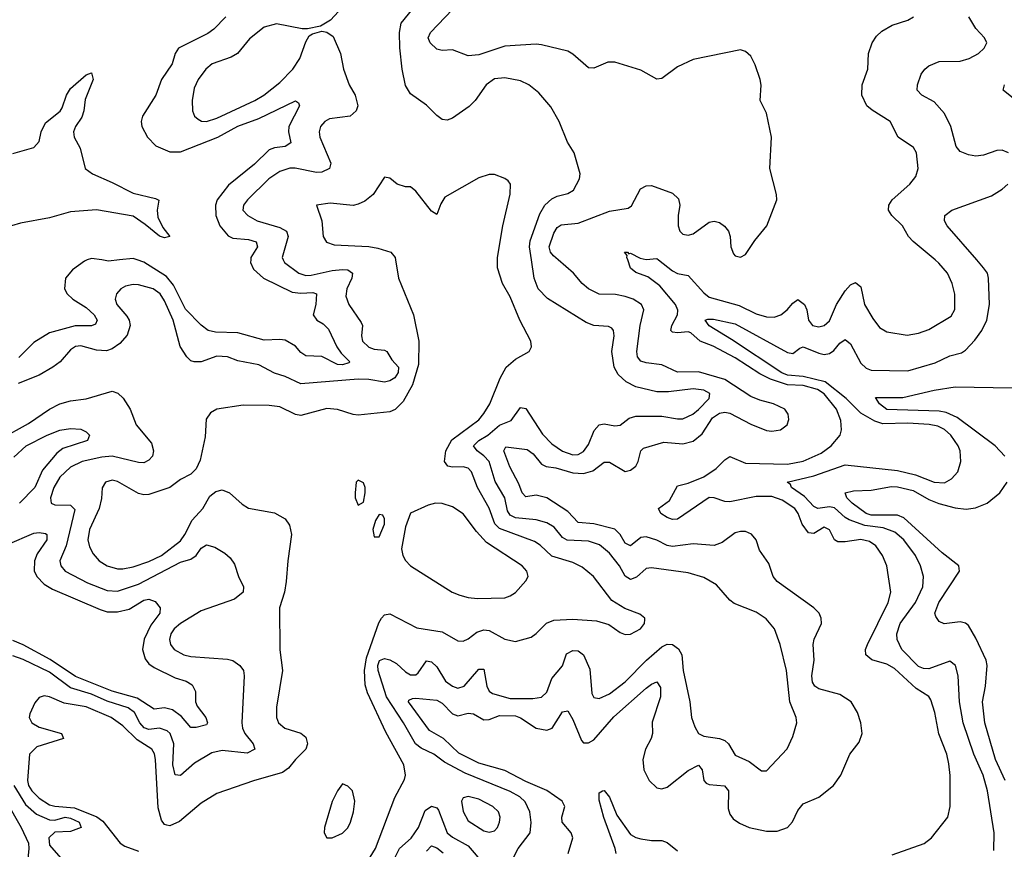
# Model space of a CAD drawing. Header units: inches. Extents: x 1552611 to 1694776, y 811966 to 917215.
# Tile 472 of 549: x 1654276 to 1658038, y 897746 to 900919. Entities that reach past the tile are written whole.
import ezdxf

# ---------------------------------------------------------------- set-up
doc = ezdxf.new("R2010")
doc.units = ezdxf.units.IN
doc.header["$MEASUREMENT"] = 0
doc.layers.add('B6859', color=7, linetype='Continuous')
doc.layers.add('B6950', color=7, linetype='Continuous')

msp = doc.modelspace()

# ---------------------------------------------------------------- linework, layer by layer
at = {"layer": 'B6859', "color": 5}
for points, elevation in [([(1655283.2, 900000), (1655287.7, 899990), (1655342.7, 899950), (1655370, 899941.2), (1655390, 899942.6), (1655470, 899960.2), (1655510, 899964.1), (1655530, 899961.9), (1655547.6, 899950), (1655545.2, 899930), (1655526.3, 899890), (1655521.8, 899861.8), (1655533.5, 899830), (1655581.4, 899761.4), (1655585.5, 899750), (1655582.2, 899710), (1655585.4, 899690), (1655610, 899667), (1655630, 899658.9), (1655670, 899655.3), (1655678.4, 899650), (1655698.2, 899618.2), (1655723.3, 899590), (1655722.2, 899570), (1655710, 899549.9), (1655690, 899537.9), (1655670, 899533), (1655610, 899542.7), (1655570, 899543.7), (1655350, 899526.6), (1655290, 899554.5), (1655250, 899567.5), (1655190, 899599.4), (1655110, 899614.2), (1655070, 899629.3), (1655030, 899632.1), (1654970, 899610.5), (1654942.9, 899610), (1654930, 899614.8), (1654914.2, 899630), (1654889.5, 899669.5), (1654862.4, 899770), (1654830, 899844), (1654813.1, 899870), (1654786.4, 899890), (1654730, 899905.6), (1654710, 899906.4), (1654680.6, 899899.4), (1654662.2, 899890), (1654645.5, 899870), (1654641.2, 899850), (1654647, 899830), (1654685.5, 899785.5), (1654694.4, 899770), (1654698.1, 899750), (1654687.4, 899712.6), (1654658.9, 899681.1), (1654630, 899659.8), (1654607.5, 899652.5), (1654570, 899655.7), (1654510, 899672.1), (1654490, 899669.3), (1654470, 899656.5), (1654430.2, 899610), (1654402.2, 899590), (1654350, 899559.4), (1654270, 899527.6)], 840), ([(1654534.5, 900000), (1654524.2, 899995.9), (1654477.3, 899962.7), (1654451.5, 899930), (1654446.9, 899890), (1654456.9, 899870), (1654478.8, 899850), (1654530, 899818.4), (1654561.2, 899790), (1654572.4, 899770), (1654565.2, 899754.8), (1654550, 899748.4), (1654488.3, 899748.3), (1654390, 899721.9), (1654330, 899684.5), (1654272.5, 899627.5)], 820), ([(1655712.2, 900000), (1655724, 899930), (1655780.3, 899790), (1655801.8, 899690), (1655799.6, 899600.4), (1655776.7, 899523.2), (1655741.5, 899458.5), (1655711.1, 899428.9), (1655690, 899419.5), (1655570, 899407.2), (1655550, 899409), (1655490, 899428.4), (1655450, 899432), (1655350, 899405.2), (1655330, 899409.3), (1655270, 899438.5), (1655230, 899443.8), (1655130, 899444.5), (1655030, 899429.6), (1655004.9, 899415.1), (1654989, 899391), (1654984.2, 899324.2), (1654965.4, 899234.6), (1654950, 899200.9), (1654930, 899181.6), (1654890, 899160.4), (1654850.1, 899129.9), (1654770, 899103.5), (1654750, 899101.8), (1654730, 899107.6), (1654650, 899153.3), (1654630, 899157.5), (1654603.7, 899150), (1654591, 899129), (1654588.4, 899088.4), (1654579.6, 899050), (1654542.8, 898970), (1654537.1, 898930), (1654542.7, 898902.7), (1654556.5, 898876.5), (1654580.2, 898850), (1654610.3, 898830), (1654650, 898819.6), (1654670, 898819), (1654710, 898826.3), (1654770, 898846.7), (1654817.6, 898870), (1654890, 898926.1), (1654907.5, 898950), (1654935.4, 899004.6), (1654975.6, 899050), (1655002.8, 899097.2), (1655025, 899115), (1655050, 899120.8), (1655078.4, 899110), (1655126, 899066), (1655150.9, 899050.9), (1655250, 899032.6), (1655290.3, 899010), (1655306.6, 898986.6), (1655314.2, 898950), (1655300.3, 898850), (1655294.7, 898770), (1655288, 898730), (1655268.9, 898670), (1655270.2, 898509.8), (1655279.8, 898430), (1655258, 898290), (1655256.9, 898250), (1655265, 898230), (1655288.9, 898210), (1655350.1, 898190.1), (1655370, 898175.5), (1655376, 898150), (1655370.1, 898130), (1655329.7, 898090.3), (1655303.6, 898056.4), (1655280.3, 898039.7), (1655170, 898008.8), (1655030, 897959.8), (1654970, 897922.7), (1654886.6, 897853.4), (1654850, 897836.8), (1654838.8, 897838.8), (1654830, 897841), (1654818.4, 897858.4), (1654804.9, 897904.9), (1654795.3, 898090), (1654791.6, 898111.6), (1654781.6, 898130), (1654725.1, 898165.1), (1654670, 898218.6), (1654625.3, 898250), (1654530, 898291), (1654445.9, 898305.9), (1654390, 898329.8), (1654370, 898333.8), (1654350, 898326.6), (1654333.5, 898306.5), (1654315.1, 898264.9), (1654312, 898250), (1654322.3, 898230), (1654350, 898214.1), (1654436.4, 898190), (1654443, 898170), (1654342.2, 898137.8), (1654313.5, 898110), (1654305.5, 898010), (1654310.1, 897990), (1654321.9, 897970), (1654350, 897941.6), (1654390, 897916.9), (1654410, 897910.9), (1654485.3, 897905.3), (1654571.2, 897871.2), (1654594.3, 897854.3), (1654660.3, 897770), (1654678.5, 897758.5), (1654730, 897738.9)], 860), ([(1654657.9, 900000), (1654615.8, 899995.9), (1654589.4, 900000)], 820), ([(1655159, 900000), (1655158.1, 899990), (1655170, 899965.5), (1655207.8, 899930), (1655317.3, 899877.3), (1655350, 899873.1), (1655395.7, 899875.7), (1655410.6, 899870.6), (1655407.4, 899830), (1655396.9, 899790), (1655411.6, 899770), (1655436, 899756), (1655455.8, 899735.8), (1655488.1, 899668.1), (1655504.3, 899644.3), (1655537.6, 899610), (1655533.3, 899606.7), (1655510, 899598.5), (1655490, 899600.1), (1655431.2, 899631.2), (1655370, 899633.1), (1655350, 899646.1), (1655330, 899670.4), (1655290, 899692.9), (1655270, 899696.3), (1655210, 899693.9), (1655110, 899721), (1655024, 899724), (1654996.9, 899730), (1654970, 899751.2), (1654910, 899812), (1654864, 899904), (1654837.4, 899937.4), (1654750, 899991.8), (1654725.4, 900000)], 820), ([(1655598.4, 897690), (1655635.7, 897750), (1655710, 897944.4), (1655745.9, 898014.1), (1655749.7, 898030.3), (1655743.5, 898070), (1655674.8, 898194.8), (1655604.6, 898344.6), (1655595.7, 898375.7), (1655594, 898430), (1655600.8, 898479.1), (1655647.8, 898612.2), (1655659.2, 898630), (1655670, 898643.5), (1655690, 898647.3), (1655793.5, 898593.5), (1655890, 898578.1), (1655950, 898543.2), (1655970, 898542.8), (1655990, 898551), (1656023.4, 898576.6), (1656050, 898585.2), (1656070, 898582.7), (1656130, 898550.1), (1656170, 898541.5), (1656230, 898558), (1656250, 898571.3), (1656288.9, 898611.1), (1656317.3, 898622.7), (1656390, 898626.8), (1656480.2, 898620.2), (1656526.6, 898606.6), (1656570, 898575.8), (1656590, 898567.6), (1656610, 898569.1), (1656647.6, 898590), (1656663, 898610), (1656664.8, 898624.8), (1656665.1, 898630), (1656646, 898646), (1656587.9, 898667.9), (1656538.5, 898698.5), (1656468.8, 898790), (1656425.4, 898825.4), (1656390, 898843), (1656310, 898867.3), (1656264.7, 898910), (1656243.7, 898923.7), (1656110, 898972.7), (1656091, 898991), (1656070, 899050.7), (1656024.8, 899130), (1656002.3, 899190), (1655990, 899203.5), (1655970, 899209.1), (1655930, 899207.3), (1655912.2, 899212.2), (1655899.4, 899230), (1655904.1, 899270), (1655927.9, 899312.1), (1656030, 899389), (1656050, 899413.4), (1656071.9, 899450), (1656111.8, 899548.2), (1656135.1, 899590), (1656170, 899621.1), (1656222.7, 899650), (1656231.5, 899668.5), (1656229.6, 899690), (1656187.1, 899770), (1656150, 899859.5), (1656121.4, 899910), (1656101.4, 899970), (1656102.2, 900000)], 860), ([(1656150.4, 897690), (1656181.1, 897750), (1656226.8, 897810), (1656230.5, 897849.5), (1656225.9, 897890), (1656208, 897928), (1656187.6, 897947.6), (1656150, 897968), (1655977.7, 898037.7), (1655899.3, 898079.3), (1655859.1, 898110), (1655810, 898133.7), (1655788.6, 898150), (1655742.8, 898230), (1655677.6, 898330), (1655645.4, 898430), (1655644.9, 898450), (1655651, 898469), (1655670, 898476.6), (1655690, 898471.2), (1655716.5, 898456.5), (1655750, 898424.8), (1655770, 898414.3), (1655790, 898414.2), (1655798.6, 898421.4), (1655830, 898466.7), (1655850, 898463.5), (1655870, 898443.8), (1655903.6, 898390), (1655930, 898370.6), (1655950, 898362.7), (1655974.1, 898370), (1656030, 898435.9), (1656050, 898434.9), (1656060.7, 898370), (1656070, 898351), (1656082.6, 898342.6), (1656150, 898323.8), (1656237.4, 898322.6), (1656270, 898328), (1656290, 898347.9), (1656310, 898399.3), (1656350, 898448.1), (1656365.6, 898494.4), (1656390, 898506.6), (1656410, 898505.9), (1656430, 898490.3), (1656454.8, 898434.8), (1656462.1, 898342.1), (1656470, 898327.2), (1656490, 898322.8), (1656530, 898341.4), (1656590, 898386.7), (1656670.7, 898469.3), (1656730, 898521.2), (1656750, 898531.2), (1656770, 898529.1), (1656793.4, 898513.4), (1656806.2, 898490), (1656811.3, 898430), (1656836.3, 898310), (1656843.5, 898250), (1656855.4, 898215.4), (1656870.4, 898190), (1656890, 898179.7), (1656950, 898170.1), (1656970, 898162.6), (1656983.9, 898150), (1657010, 898106.9), (1657062.8, 898082.8), (1657110, 898046.4), (1657130, 898046), (1657209, 898131), (1657230, 898178), (1657245.6, 898230), (1657242.7, 898250), (1657218.2, 898310), (1657206.2, 898430), (1657182.5, 898530), (1657160.4, 898590), (1657128.2, 898628.2), (1657090, 898653.3), (1657006.1, 898686.1), (1656990, 898698.7), (1656938.1, 898758.1), (1656890, 898786.2), (1656830, 898804), (1656690, 898823.2), (1656670, 898819.8), (1656633.4, 898786.6), (1656610, 898778), (1656590, 898791.3), (1656568.5, 898830), (1656530, 898879.5), (1656491.3, 898911.3), (1656450, 898924.6), (1656368.5, 898928.5), (1656350, 898938.7), (1656318.2, 898978.2), (1656290, 898995), (1656250, 899006.9), (1656170, 899014.5), (1656150, 899023.7), (1656140.2, 899040.2), (1656129.9, 899090), (1656092.5, 899152.5), (1656069.5, 899230), (1656050, 899251.2), (1656023.7, 899270), (1656010.5, 899290), (1656030.5, 899310), (1656065.3, 899330), (1656110, 899367.9), (1656154.2, 899385.8), (1656190, 899435.4), (1656210, 899432.6), (1656273.8, 899333.8), (1656310, 899297.3), (1656350, 899268.5), (1656390, 899255.3), (1656410, 899256), (1656430, 899267.5), (1656450, 899294.7), (1656471.7, 899348.3), (1656490, 899370.1), (1656510, 899373.4), (1656550, 899365.8), (1656570, 899367.8), (1656605.1, 899394.9), (1656630, 899402.3), (1656730, 899402.3), (1656790, 899392), (1656810, 899392.6), (1656848.7, 899410), (1656870, 899428.9), (1656910.7, 899470), (1656913.1, 899490), (1656890, 899501.8), (1656850, 899507), (1656755.3, 899495.3), (1656710, 899495.6), (1656630, 899515.4), (1656593.9, 899533.9), (1656562.5, 899562.5), (1656547.6, 899590), (1656539.2, 899650), (1656548, 899710), (1656545.1, 899730), (1656538.7, 899738.7), (1656526, 899746), (1656470, 899749.2), (1656440.5, 899760.5), (1656292.4, 899852.4), (1656256.9, 899890), (1656241.6, 899930), (1656231.6, 900000)], 840), ([(1656372, 897730), (1656389.9, 897790), (1656383.4, 897810), (1656349.3, 897850), (1656347.5, 897870), (1656358.8, 897910), (1656349.2, 897930), (1656290, 897971.2), (1656210, 898005.3), (1656130, 898048.4), (1656030, 898075.4), (1655954.4, 898114.4), (1655896, 898170), (1655841.4, 898201.4), (1655761.4, 898310), (1655763.5, 898316.5), (1655776.6, 898323.4), (1655790, 898323.9), (1655870, 898316.4), (1655890, 898306), (1655930, 898264.4), (1655950, 898256.8), (1655990, 898266.9), (1656010, 898264.3), (1656050, 898241.9), (1656070, 898243.4), (1656110, 898258.5), (1656170, 898256.4), (1656190, 898248.8), (1656250, 898210.1), (1656290, 898201.5), (1656310.2, 898209.8), (1656350, 898272.6), (1656370, 898276.4), (1656390, 898242.8), (1656422.8, 898162.8), (1656430, 898154.1), (1656450, 898153.5), (1656470, 898165.4), (1656546.5, 898253.5), (1656670, 898362.2), (1656690, 898378.5), (1656710, 898387.2), (1656724.7, 898364.7), (1656724, 898330), (1656693.2, 898233.2), (1656693.6, 898190), (1656689.1, 898170), (1656667.5, 898130), (1656657, 898090), (1656660.8, 898050), (1656681.6, 898010), (1656710, 897982.1), (1656730, 897977.8), (1656750, 897984.2), (1656830, 898047.8), (1656870, 898068.5), (1656883.5, 898050), (1656889.6, 898009.6), (1656899.6, 897999.7), (1656910, 897994.6), (1656968.7, 897988.7), (1656985, 897970), (1656982.8, 897902.8), (1656990, 897880.4), (1657002.7, 897862.7), (1657025.9, 897845.9), (1657063.8, 897830), (1657130, 897816.1), (1657170, 897816.1), (1657210, 897829.4), (1657229, 897851), (1657250, 897894.4), (1657270, 897920.6), (1657330, 897945.5), (1657385.7, 897990), (1657414.2, 898030), (1657448.2, 898110), (1657484.2, 898155.8), (1657494.6, 898190), (1657489.8, 898230), (1657476.8, 898270), (1657453.3, 898310), (1657410, 898338), (1657330, 898359.6), (1657314.6, 898370), (1657305.5, 898385.5), (1657303.2, 898410), (1657311.7, 898470), (1657308, 898530), (1657312.4, 898550), (1657339.5, 898610), (1657338.5, 898630), (1657330.8, 898650), (1657311.1, 898670), (1657169.9, 898770), (1657155.2, 898790), (1657138.9, 898838.9), (1657102.4, 898890), (1657089.8, 898930), (1657072.2, 898952.2), (1657050, 898961.2), (1657030, 898961.8), (1657010, 898956.1), (1656960.8, 898919.2), (1656930, 898908.8), (1656850, 898914.8), (1656770, 898903.9), (1656750, 898908), (1656710, 898928.2), (1656670, 898941.1), (1656650, 898938.7), (1656610, 898906.4), (1656590, 898917.4), (1656570.2, 898950.2), (1656550, 898970.6), (1656470, 898991.2), (1656410, 898996.1), (1656370, 899038.5), (1656290, 899090.6), (1656250, 899100.8), (1656210, 899094.6), (1656196.2, 899110), (1656183.9, 899144), (1656149.4, 899209.4), (1656126.1, 899270), (1656134.2, 899285.8), (1656215.2, 899275.2), (1656238.7, 899258.7), (1656270, 899219.6), (1656288, 899210), (1656325, 899205), (1656390, 899185.7), (1656430, 899183.2), (1656465.7, 899194.3), (1656510, 899227.1), (1656530, 899226.3), (1656590, 899190.8), (1656610, 899196.8), (1656630, 899212.2), (1656639.4, 899230), (1656649.9, 899270.1), (1656659.7, 899280.3), (1656737.1, 899302.9), (1656810, 899297.5), (1656850, 899307.7), (1656884.3, 899335.7), (1656923.6, 899396.4), (1656950, 899414.3), (1656970, 899418.3), (1656990, 899414.8), (1657070, 899372.3), (1657130, 899348.6), (1657150, 899345.1), (1657183.5, 899350), (1657208.1, 899370), (1657214.7, 899390), (1657212.7, 899410), (1657199.4, 899430), (1657156.8, 899450), (1657103.8, 899463.8), (1657070, 899477.8), (1656970, 899543.5), (1656870, 899572), (1656790, 899571.1), (1656730, 899598.7), (1656670, 899606.2), (1656650, 899613.1), (1656636.6, 899630), (1656634.5, 899650), (1656647.1, 899750), (1656661.1, 899810), (1656652.5, 899830), (1656620.2, 899850), (1656590, 899860.2), (1656552.2, 899867.8), (1656490, 899869.1), (1656450, 899889.8), (1656425.3, 899910), (1656392.1, 899950), (1656334, 900000)], 820), ([(1657610, 897725), (1657731.7, 897768.3), (1657760.4, 897790), (1657823.1, 897870), (1657830.8, 897910.8), (1657831.8, 898028.2), (1657826.5, 898073.5), (1657818.6, 898110), (1657788.1, 898188.1), (1657772.7, 898270), (1657757.5, 898317.5), (1657750, 898330.7), (1657701.3, 898361.3), (1657618.3, 898438.3), (1657590, 898454.3), (1657531.6, 898471.6), (1657509.8, 898490), (1657507.7, 898510), (1657515.2, 898530), (1657594.9, 898690), (1657604.9, 898730), (1657589.9, 898830), (1657573, 898870), (1657547.5, 898907.5), (1657523.3, 898923.3), (1657490, 898931.1), (1657430, 898922.3), (1657402.8, 898922.8), (1657389.9, 898929.9), (1657370, 898967.9), (1657350, 898978.5), (1657310, 898953.7), (1657290, 898956.2), (1657265.6, 898990), (1657250.4, 899030.5), (1657237.9, 899050), (1657190, 899082.1), (1657150, 899096.2), (1657090, 899095.8), (1656990, 899075.8), (1656970, 899077.1), (1656930, 899090.5), (1656910, 899091.2), (1656790, 899008.8), (1656770, 899007.9), (1656750, 899015.8), (1656725.7, 899030), (1656716.8, 899050), (1656759.6, 899080.4), (1656790, 899136.1), (1656830, 899146.1), (1656890, 899171.3), (1656937.3, 899202.7), (1656970, 899235.9), (1656990, 899248.9), (1657050, 899222.6), (1657210, 899219.5), (1657270, 899230.4), (1657338.9, 899261.1), (1657377, 899290), (1657410.9, 899330), (1657416.5, 899350), (1657413.6, 899386.4), (1657397.7, 899430), (1657350, 899487.6), (1657324.3, 899504.3), (1657270, 899519.7), (1657210, 899522.8), (1657144.4, 899544.4), (1657104.7, 899564.7), (1657010, 899626.2), (1656926.3, 899670), (1656875.8, 899690), (1656841, 899721), (1656830, 899725.1), (1656790, 899720.9), (1656770, 899723.9), (1656764.1, 899730), (1656767.5, 899750), (1656789, 899790), (1656791.3, 899808.7), (1656781.8, 899830), (1656721.8, 899901.8), (1656675.9, 899935.9), (1656630, 899951.9), (1656610, 899968.6), (1656599.2, 900000)], 780), ([(1656717.3, 900000), (1656770, 899958.8), (1656790, 899948.8), (1656830, 899940.1), (1656890, 899873.9), (1656910, 899858.2), (1657025.4, 899825.4), (1657090, 899793.8), (1657130, 899782.2), (1657158.8, 899781.2), (1657184.2, 899790), (1657209.1, 899810), (1657230, 899835.5), (1657250, 899848.3), (1657274.5, 899830), (1657283.5, 899810), (1657290.1, 899770), (1657305.2, 899750), (1657330, 899744.4), (1657350, 899749), (1657370, 899767.9), (1657397.5, 899830), (1657430, 899882), (1657450, 899905), (1657470, 899914.2), (1657490, 899897), (1657504.7, 899830), (1657535.7, 899775.7), (1657562, 899742), (1657590, 899725.2), (1657667.2, 899712.8), (1657710, 899719.7), (1657750, 899734), (1657835, 899785), (1657849.4, 899810.6), (1657849, 899869), (1657838.9, 899910), (1657821.6, 899950), (1657788.3, 899988.3), (1657774.3, 900000)], 780), ([(1657998.6, 897741.4), (1657999.4, 897810), (1657973.8, 897970), (1657958.1, 898030), (1657922.1, 898110), (1657881.1, 898230), (1657867, 898310), (1657862, 898410), (1657851.6, 898450), (1657830, 898465.6), (1657750, 898436.4), (1657730, 898437.5), (1657710, 898446.2), (1657647.2, 898510), (1657628.3, 898548.3), (1657628.1, 898570), (1657640.2, 898610), (1657699, 898690), (1657726.8, 898750), (1657729.9, 898790), (1657717.9, 898830), (1657699, 898870), (1657655, 898930), (1657619.8, 898959.8), (1657575.8, 898975.8), (1657505.2, 898985.2), (1657446.1, 899006.1), (1657430, 899015.1), (1657390, 899052.2), (1657370, 899055.9), (1657325.6, 899050), (1657310, 899058), (1657275.4, 899095.5), (1657225.3, 899130), (1657221.7, 899141.7), (1657209.2, 899150), (1657310, 899174.3), (1657430, 899216.5), (1657630, 899195.2), (1657698.6, 899178.6), (1657770, 899150.6), (1657810, 899148.4), (1657837, 899163), (1657860.3, 899190), (1657871.6, 899230), (1657869.1, 899270), (1657861.7, 899290), (1657833.6, 899330), (1657810, 899352.3), (1657784.5, 899364.5), (1657751.2, 899371.2), (1657670, 899376.3), (1657573.8, 899373.8), (1657543.2, 899383.2), (1657490, 899414.9), (1657433.9, 899470), (1657353.5, 899533.5), (1657270, 899554.2), (1657210, 899559.7), (1657188.1, 899568.1), (1656996.5, 899696.5), (1656910, 899748), (1656895.1, 899770), (1656905.8, 899774.2), (1656926.9, 899773.1), (1657010, 899756.3), (1657210, 899645.8), (1657230, 899642.6), (1657256.8, 899663.2), (1657270, 899667.8), (1657330, 899643.6), (1657350, 899638.7), (1657370, 899642.4), (1657386.5, 899653.5), (1657410, 899682.3), (1657430, 899695.9), (1657450, 899679.7), (1657490, 899605.9), (1657510, 899586.7), (1657530, 899579.2), (1657670, 899576.6), (1657773.6, 899606.4), (1657830, 899633.4), (1657874.6, 899645.4), (1657890, 899655), (1657926.2, 899693.8), (1657952.3, 899730), (1657971.6, 899770), (1657981.1, 899830), (1657978, 899930), (1657973.5, 899950), (1657959.1, 899970), (1657933, 900000)], 760), ([(1654203.8, 899316.2), (1654310, 899375), (1654390, 899429.6), (1654430, 899449.6), (1654470, 899461.8), (1654530, 899468.5), (1654630, 899498.5), (1654651, 899491), (1654671.1, 899471.1), (1654698.4, 899430), (1654721.7, 899370), (1654779.8, 899299.8), (1654787.7, 899270), (1654783.2, 899250), (1654770, 899234.5), (1654750, 899224.6), (1654730, 899225.4), (1654630, 899249.6), (1654590, 899246.4), (1654515.3, 899230), (1654470, 899208.4), (1654430.1, 899170), (1654406.5, 899130), (1654394, 899090), (1654396.5, 899070), (1654410, 899063.5), (1654470, 899063), (1654486.3, 899046.3), (1654453.2, 898906.8), (1654429, 898850), (1654432.8, 898830), (1654450.2, 898810), (1654534.7, 898765.3), (1654610, 898736.8), (1654650, 898733.9), (1654730, 898761), (1654890, 898845), (1654930, 898856.5), (1654950.3, 898869.7), (1654970, 898897.7), (1654990, 898911), (1655022.1, 898902.1), (1655059.4, 898879.4), (1655080.6, 898860.6), (1655097, 898837), (1655111.8, 898790), (1655131.4, 898750), (1655129.5, 898730), (1655097, 898703), (1654970, 898657.9), (1654890.2, 898610), (1654866.9, 898590), (1654853.9, 898570), (1654848.9, 898548.9), (1654851.8, 898530), (1654866.4, 898510), (1654903.1, 898490), (1654930, 898484.2), (1655070, 898473.9), (1655090, 898468.3), (1655116.9, 898450), (1655130.8, 898430), (1655134.4, 898410), (1655125, 898230), (1655127.4, 898210), (1655136.6, 898190), (1655168.5, 898150), (1655175.2, 898130), (1655145.3, 898114.7), (1655050, 898123.8), (1655010, 898115.5), (1654944.1, 898075.9), (1654890, 898028.2), (1654870.8, 898030.8), (1654861.8, 898070), (1654865.1, 898150), (1654850.7, 898190), (1654839.7, 898199.7), (1654810, 898209.9), (1654770, 898204.7), (1654751.4, 898211.4), (1654735.8, 898230), (1654715.4, 898270), (1654690, 898287.3), (1654610, 898312.7), (1654550, 898340.4), (1654470, 898364.1), (1654390, 898423.9), (1654290, 898472.9), (1654250, 898485.8)], 840), ([(1658039.9, 899250), (1658002.8, 899290), (1657858.1, 899398.1), (1657816.6, 899416.6), (1657790, 899422.3), (1657590, 899427.8), (1657561.7, 899450), (1657546.2, 899473.8), (1657650, 899474.5), (1657770, 899502.5), (1657850, 899515.2), (1658068.7, 899511.3)], 740), ([(1654253.4, 899246.6), (1654301, 899290), (1654381, 899330), (1654430, 899349.4), (1654470, 899355.6), (1654510, 899353), (1654530, 899343.1), (1654542.3, 899330), (1654535.3, 899310), (1654441.2, 899278.7), (1654418.3, 899261.7), (1654363.9, 899196.1), (1654334, 899130), (1654275.2, 899070)], 820), ([(1658041.6, 898010), (1658005, 898090), (1657964.3, 898230), (1657955, 898310), (1657966.8, 898370), (1657973.3, 898450), (1657968.5, 898470), (1657930, 898553.3), (1657901.9, 898601.9), (1657890, 898611.7), (1657870, 898615.8), (1657809, 898609), (1657790, 898617.4), (1657776.3, 898636.3), (1657773.3, 898650), (1657788.7, 898690), (1657867.5, 898810), (1657864, 898830), (1657800.6, 898880.6), (1657654.6, 899014.6), (1657630, 899023.8), (1657530, 899024.8), (1657510.8, 899030), (1657456.5, 899070), (1657436.8, 899090), (1657429.6, 899110), (1657462.6, 899117.4), (1657530, 899119.5), (1657606.7, 899133.3), (1657630, 899132.8), (1657690, 899118.6), (1657750, 899084.1), (1657788.6, 899068.6), (1657850, 899051.8), (1657892.6, 899047.4), (1657927.7, 899052.3), (1657972.8, 899070), (1658021, 899110), (1658048.6, 899150)], 740), ([(1654230, 898911.7), (1654330, 898955.2), (1654350, 898958.3), (1654374.7, 898954.7), (1654379.7, 898950), (1654379.6, 898930), (1654343.2, 898876.8), (1654332.6, 898850), (1654331.8, 898811.8), (1654341.8, 898790), (1654370, 898760.7), (1654400.9, 898740.9), (1654584, 898664), (1654610, 898655.2), (1654650, 898654.3), (1654694.7, 898665.3), (1654750, 898699), (1654770, 898702.8), (1654793.7, 898693.7), (1654812.7, 898670), (1654812.1, 898650), (1654776.6, 898603.4), (1654751.4, 898550), (1654745.1, 898510), (1654755, 898475), (1654770, 898455.8), (1654790, 898441.7), (1654870, 898402.7), (1654912.8, 898390), (1654935.3, 898375.3), (1654948.3, 898350), (1654947.8, 898310), (1654954.1, 898294.1), (1654987.8, 898250), (1654993.5, 898230), (1654990, 898223.1), (1654950, 898212.2), (1654930, 898212.3), (1654894.3, 898254.3), (1654859.5, 898279.5), (1654830, 898287.4), (1654790, 898282.4), (1654724.5, 898324.5), (1654630, 898350.9), (1654490, 898407.5), (1654392.4, 898472.4), (1654290, 898528.3), (1654250, 898544.4)], 820), ([(1654253.2, 897990), (1654297.7, 897917.7), (1654340.6, 897880.6), (1654390, 897859.1), (1654410, 897857.4), (1654450, 897869.6), (1654470, 897866), (1654503.7, 897850), (1654510.9, 897830), (1654470, 897814.8), (1654410, 897811.8), (1654387.5, 897790), (1654390, 897762), (1654433.2, 897713.2)], 840), ([(1656555.2, 897730), (1656551.2, 897750), (1656507.6, 897867.6), (1656490, 897934), (1656490, 897963.1), (1656502.7, 897970), (1656510, 897971.7), (1656530, 897946), (1656557.7, 897877.7), (1656610, 897803.1), (1656630, 897791.3), (1656650, 897786.3), (1656690, 897779.8), (1656730, 897780.5), (1656750, 897772.8), (1656790, 897740.7)], 780), ([(1654224.2, 897930), (1654281.7, 897830), (1654309.2, 897770), (1654310.9, 897750), (1654299.9, 897630)], 820), ([(1655677.5, 897650), (1655726.8, 897750), (1655771.4, 897788.6), (1655799.5, 897830), (1655825.6, 897894.4), (1655850, 897911.6), (1655870, 897905.1), (1655875.9, 897895.9), (1655910.1, 897810), (1655930, 897793.2), (1655990, 897760.3), (1656050, 897689.1)], 840), ([(1655830, 897739), (1655850, 897760.2), (1655870, 897752.1), (1655893.6, 897733.6)], 820)]:
    msp.add_lwpolyline(points, dxfattribs=dict(at, elevation=elevation))
for points, elevation in [([(1655570, 899158), (1655562, 899150), (1655558, 899110), (1655558, 899090), (1655570, 899062), (1655590, 899074), (1655596, 899110), (1655596, 899130), (1655590, 899148)], 880), ([(1655864.7, 899070), (1655837.2, 899062.8), (1655770, 899032), (1655750, 898979.3), (1655735.1, 898895.1), (1655740.3, 898870), (1655750, 898850.5), (1655770, 898830.4), (1655928.5, 898730), (1655958.3, 898718.3), (1655990, 898709.4), (1656025.9, 898705.9), (1656130, 898708.4), (1656150, 898715.3), (1656170, 898728.9), (1656210, 898773), (1656218.5, 898790), (1656213.6, 898810), (1656196.4, 898830), (1656060.3, 898920.3), (1656021.2, 898961.2), (1655970, 899028.8), (1655930, 899056.5), (1655890, 899069)], 880), ([(1655650, 899026.6), (1655635.6, 899004.4), (1655624.9, 898970), (1655630, 898941), (1655650, 898941.3), (1655669.7, 898990), (1655669.6, 899009.6), (1655664, 899024)], 880), ([(1655510, 897996.3), (1655490, 897969.7), (1655470, 897929.7), (1655441.2, 897830), (1655439.2, 897810), (1655450.3, 897790.3), (1655470, 897790.3), (1655510, 897808.4), (1655530, 897829.1), (1655539.8, 897850), (1655552.2, 897890), (1655557.1, 897930), (1655547.8, 897970), (1655530, 897987.8)], 880), ([(1655990, 897948.9), (1655970, 897942.9), (1655964.7, 897930), (1655970, 897890.7), (1655990, 897855.9), (1656050, 897817.7), (1656070, 897811.9), (1656090, 897816.9), (1656102.4, 897830), (1656109.8, 897850), (1656111.9, 897870), (1656105.5, 897890), (1656083.5, 897910), (1656030, 897937.8)], 860)]:
    msp.add_lwpolyline(points, close=True, dxfattribs=dict(at, elevation=elevation))
at = {"layer": 'B6950', "color": 5}
for points, elevation in [([(1656231.6, 900000), (1656224.5, 900050), (1656227.2, 900072.8), (1656263.9, 900176.1), (1656282.1, 900210), (1656310, 900233.6), (1656330, 900244.1), (1656370, 900254.2), (1656392.5, 900267.5), (1656415, 900310), (1656417.7, 900330), (1656394.5, 900410), (1656368.7, 900450), (1656338, 900530), (1656305.1, 900585.1), (1656259.4, 900639.4), (1656222, 900670), (1656190, 900685.5), (1656130, 900696.5), (1656090, 900693.3), (1656059, 900670), (1656016.5, 900610), (1655993.5, 900586.5), (1655930, 900542), (1655910, 900534.6), (1655890, 900537.8), (1655870, 900552), (1655830, 900592), (1655770, 900635.5), (1655750, 900667.1), (1655737.2, 900730), (1655728.1, 900811.9), (1655726.8, 900870), (1655734.1, 900905.9), (1655790, 900974.3)], 840), ([(1655064.2, 900930), (1655017.4, 900882.6), (1654994.4, 900865.6), (1654882.3, 900810), (1654870.3, 900790), (1654858.2, 900750), (1654817.7, 900690), (1654796.8, 900630), (1654746, 900550), (1654740.2, 900530), (1654742.4, 900510), (1654765, 900470), (1654795.9, 900435.9), (1654850, 900413.2), (1654890, 900413.7), (1655033.7, 900470), (1655110, 900512), (1655190, 900540.7), (1655330, 900608.8), (1655341.3, 900601.3), (1655345.3, 900590), (1655305, 900510), (1655302.8, 900490), (1655312.4, 900447.6), (1655290, 900433.6), (1655250, 900429.5), (1655230, 900421.4), (1655173.4, 900366.6), (1655073.8, 900286.2), (1655030.9, 900230), (1655024.5, 900210), (1655025.8, 900170), (1655041.1, 900130), (1655072.5, 900092.5), (1655090, 900083), (1655150, 900077.8), (1655179.7, 900070), (1655184.5, 900050), (1655159.9, 900010), (1655159, 900000)], 820), ([(1655494.3, 900950), (1655463.5, 900916.5), (1655425.4, 900894.6), (1655375.9, 900884.1), (1655355.6, 900884.4), (1655257.4, 900902.6), (1655210, 900889.7), (1655154.6, 900845.4), (1655108.4, 900790), (1655084.4, 900775.6), (1655011.9, 900750), (1654987.3, 900730), (1654957.9, 900690), (1654942.8, 900657.2), (1654934.7, 900610), (1654935.9, 900570), (1654944.7, 900550), (1654957.9, 900537.9), (1654971.4, 900531.4), (1654990.1, 900530.1), (1655030, 900541.8), (1655174.9, 900610), (1655208.6, 900630), (1655270, 900678.3), (1655319.6, 900730), (1655346.6, 900770), (1655370, 900834.8), (1655382.6, 900857.4), (1655394.9, 900865.1), (1655430, 900874.8), (1655450, 900870.7), (1655474, 900854), (1655501.3, 900790), (1655513.1, 900730), (1655535.6, 900670), (1655558, 900630), (1655567.9, 900590), (1655562.3, 900570), (1655539.3, 900550), (1655460, 900540), (1655441.6, 900530), (1655425.5, 900510), (1655420.4, 900490), (1655423.3, 900470), (1655464.7, 900370), (1655459.6, 900350), (1655430, 900336.4), (1655410, 900334.5), (1655328.3, 900351.7), (1655308.6, 900351.4), (1655270, 900338.3), (1655228.1, 900310), (1655146.5, 900230), (1655131.3, 900210), (1655128.2, 900190), (1655147.4, 900170), (1655184, 900150), (1655270, 900124.6), (1655295, 900110), (1655301.9, 900090), (1655278.7, 900010), (1655283.2, 900000)], 840), ([(1656334, 900000), (1656315.7, 900015.7), (1656304.3, 900030), (1656299.2, 900050), (1656317.1, 900102.9), (1656330, 900124.6), (1656345.2, 900134.8), (1656410, 900141.4), (1656530, 900186.1), (1656601.4, 900198.6), (1656613.5, 900206.5), (1656648, 900272), (1656670, 900283.5), (1656690, 900284.8), (1656770, 900255), (1656793.7, 900233.7), (1656799.1, 900210), (1656791.8, 900170), (1656792.1, 900130), (1656798.6, 900110), (1656810, 900098.6), (1656830, 900094.8), (1656850, 900100.4), (1656910, 900144.6), (1656930, 900148.1), (1656950, 900143.5), (1656969.6, 900129.6), (1656984.1, 900110), (1656990.2, 900090), (1656993.2, 900050), (1657003.5, 900023.5), (1657010, 900015.6), (1657030, 900010.2), (1657050, 900021.3), (1657085.5, 900074.5), (1657130.7, 900130), (1657168.6, 900230), (1657167.4, 900250), (1657142.8, 900350), (1657148.7, 900470), (1657130, 900561.2), (1657106, 900610), (1657108.9, 900668.9), (1657105.3, 900690), (1657086.6, 900746.6), (1657070, 900779.5), (1657050, 900796.9), (1657030, 900803), (1656850, 900766.4), (1656790, 900738.7), (1656730, 900693.7), (1656710, 900691.4), (1656650, 900726.3), (1656550, 900756.4), (1656523.4, 900756.6), (1656470, 900734), (1656450, 900735.4), (1656390, 900787.1), (1656370, 900798.1), (1656270, 900822.7), (1656250, 900825), (1656130, 900817.5), (1656030, 900784), (1655990, 900780.2), (1655930, 900803.4), (1655890, 900801.6), (1655870, 900806.1), (1655844.7, 900830), (1655836.8, 900850), (1655845.5, 900870), (1655930, 900957.5)], 820), ([(1657774.3, 900000), (1657690, 900070.8), (1657672.5, 900090), (1657649.8, 900130), (1657608.7, 900170), (1657596.1, 900190), (1657597.4, 900210), (1657609.8, 900230), (1657677.7, 900290), (1657700.8, 900319.2), (1657709.7, 900350), (1657703.1, 900410), (1657690.7, 900430.7), (1657632.6, 900470), (1657602.6, 900530), (1657532.9, 900573), (1657513.3, 900590), (1657493.6, 900630), (1657495.3, 900670), (1657517.1, 900730), (1657518.8, 900790), (1657533.5, 900830), (1657550, 900856.5), (1657570, 900874.4), (1657610, 900898), (1657670, 900916.9), (1657690.7, 900929.3)], 780), ([(1658054, 900410), (1658030, 900419.7), (1658010, 900418.5), (1657959.3, 900400.7), (1657930, 900397), (1657901.5, 900401.5), (1657870, 900415.1), (1657854.1, 900434.1), (1657834.2, 900510), (1657810, 900560.3), (1657770, 900604.9), (1657723.6, 900630), (1657705.1, 900650), (1657706, 900670), (1657721.1, 900710), (1657734.5, 900730), (1657750, 900742.6), (1657790, 900759.3), (1657870, 900759.7), (1657904.5, 900770), (1657939.6, 900790), (1657961.6, 900810), (1657971.2, 900830), (1657962.4, 900850), (1657930, 900884.7), (1657902.5, 900930)], 760), ([(1654250, 900406.9), (1654330, 900430.3), (1654350, 900453), (1654357.6, 900490), (1654374.9, 900525.1), (1654430.3, 900569.7), (1654438.6, 900581.4), (1654454.7, 900630), (1654470, 900656.1), (1654530, 900708.6), (1654550, 900715.8), (1654556.4, 900690), (1654526.3, 900613.7), (1654521.6, 900570), (1654513.4, 900546.6), (1654489.6, 900510), (1654482.1, 900490), (1654483.9, 900470), (1654507.1, 900427.1), (1654526.4, 900350), (1654554, 900330), (1654630, 900296.9), (1654710, 900255.1), (1654795.5, 900235.5), (1654808.4, 900228.4), (1654801.9, 900190), (1654803.8, 900163.8), (1654823.7, 900123.7), (1654850.2, 900089.8), (1654830, 900084.7), (1654810, 900091.4), (1654756.2, 900136.2), (1654710, 900167.5), (1654570, 900191.7), (1654470, 900184.5), (1654390, 900161.3), (1654279.4, 900140.6), (1654244.7, 900130)], 780), ([(1658183.1, 900530), (1658034.5, 900650), (1658038.4, 900670)], 740), ([(1656102.2, 900000), (1656102.4, 900010), (1656122.6, 900130), (1656150, 900252), (1656151.3, 900290), (1656142.7, 900302.7), (1656130, 900312), (1656090, 900327), (1656070, 900327), (1656030, 900314.7), (1655900.2, 900239.8), (1655884.8, 900215.2), (1655870, 900174), (1655850, 900187), (1655790, 900262.7), (1655770, 900279.3), (1655750, 900279.3), (1655718, 900290), (1655690, 900313.2), (1655670, 900317.2), (1655627.2, 900250), (1655594.9, 900225.1), (1655570, 900213), (1655550, 900208.6), (1655462.4, 900217.6), (1655410.8, 900210), (1655430.1, 900150.1), (1655435.2, 900090), (1655448.7, 900068.7), (1655478, 900058), (1655610, 900052), (1655645, 900045), (1655694, 900030), (1655710.5, 900010), (1655712.2, 900000)], 860), ([(1657933, 900000), (1657820.3, 900130), (1657809.8, 900150), (1657811.1, 900170), (1657838.4, 900190), (1657990, 900245.5), (1658029.8, 900270.2), (1658051.3, 900290)], 760), ([(1656599.2, 900000), (1656595.8, 900010), (1656597.5, 900017.5), (1656587.6, 900030), (1656598.8, 900030), (1656604.1, 900024.1), (1656610, 900026.7), (1656647.4, 900007.4), (1656670, 900001.5), (1656710, 900005.7), (1656717.3, 900000)], 780), ([(1654589.4, 900000), (1654550, 900006.2), (1654534.5, 900000)], 820), ([(1654725.4, 900000), (1654710, 900005.1), (1654657.9, 900000)], 820)]:
    msp.add_lwpolyline(points, dxfattribs=dict(at, elevation=elevation))

doc.saveas('drawing.dxf')
